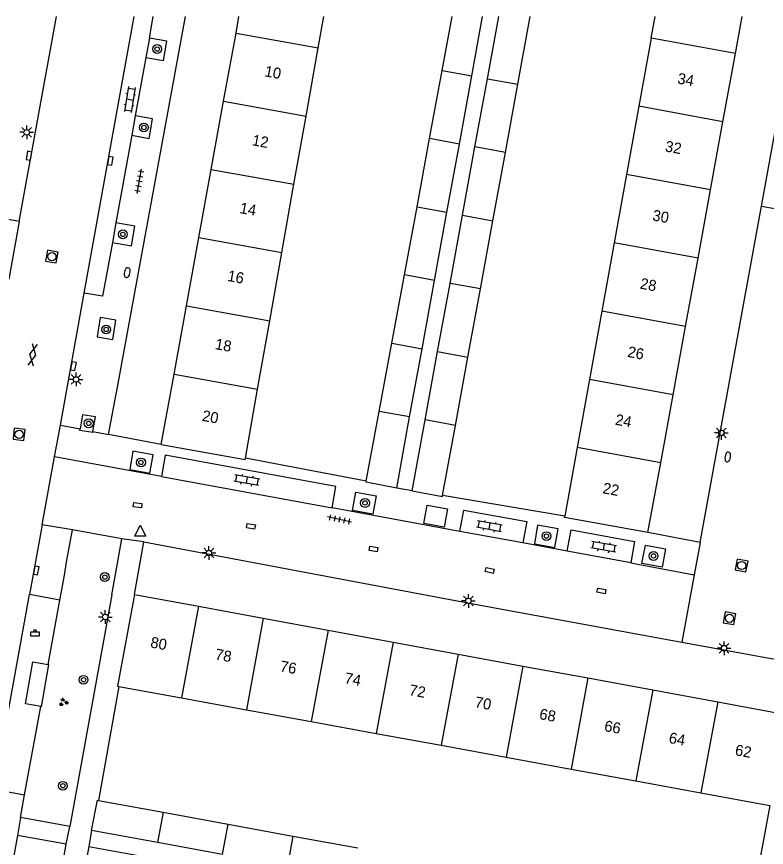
# Model space of a CAD drawing. Extents: x 132999 to 136000, y 398499 to 400501.
# Drawn here: x 133606 to 133674.5, y 400424.1 to 400500 of the extents above; entities that cross this region are included whole.
import ezdxf

# ---------------------------------------------------------------- set-up
doc = ezdxf.new("R2010")
doc.units = 0
for name, color, linetype in [('gg-afsc-muur', 7, 'Continuous'), ('gg-anno-huisnummerreeks BGT', 7, 'Continuous'), ('gg-bbg-abri', 7, 'Continuous'), ('gg-bbg-bijgebouw', 7, 'Continuous'), ('gg-bbg-gedigitaliseerde bebouwing', 7, 'Continuous'), ('gg-bbg-gedigitaliseerde bijgebouw', 7, 'Continuous'), ('gg-bbg-hoofdgebouw', 7, 'Continuous'), ('gg-bbg-tussenscheiding', 7, 'Continuous'), ('gg-knt-verharding', 7, 'Continuous'), ('gg-knt-verharding nz', 7, 'Continuous'), ('gt-grn-weggrens', 7, 'Continuous'), ('gt-symb-afvalbak', 7, 'Continuous'), ('gt-symb-boom', 7, 'Continuous'), ('gt-symb-brandkraan', 7, 'Continuous'), ('gt-symb-gesloten verharding', 7, 'Continuous'), ('gt-symb-groenvak', 7, 'Continuous'), ('gt-symb-klinker verharding', 7, 'Continuous'), ('gt-symb-kolk', 7, 'Continuous'), ('gt-symb-kolk center center', 7, 'Continuous'), ('gt-symb-lichtmast', 7, 'Continuous'), ('gt-symb-rioolschacht', 7, 'Continuous'), ('gt-symb-tegel verharding', 7, 'Continuous'), ('gt-symb-waterafsluiter', 7, 'Continuous')]:
    doc.layers.add(name, color=color, linetype=linetype)

# ---------------------------------------------------------------- blocks, each defined once
blk = doc.blocks.new('gt0-BOOM')
at = {"layer": 'gt-symb-boom'}
for radius in [0.4, 0.2]:
    blk.add_circle((0, 0), radius, dxfattribs=at)
blk = doc.blocks.new('gt0-LMAST')
at = {"layer": 'gt-symb-lichtmast'}
for p, q in [((-0.182, 0.173), (-0.447, 0.438)), ((-0.005, 0.246), (-0.005, 0.621)), ((0.172, 0.173), (0.437, 0.438)), ((-0.255, -0.004), (-0.63, -0.004)), ((-0.182, -0.181), (-0.447, -0.446)), ((-0.005, -0.254), (-0.005, -0.629)), ((0.437, -0.446), (0.172, -0.181)), ((0.245, -0.004), (0.62, -0.004))]:
    blk.add_line(p, q, dxfattribs=at)
blk.add_circle((-0.005, -0.004), 0.25, dxfattribs=at)
blk = doc.blocks.new('gt0-BR')
at = {"layer": 'gt-symb-brandkraan'}
for centre, radius, start, end in [((-0.244, 0), 0.206, 107.56694, 252.43307), ((0.599, -2.664), 3, 106.89205, 107.56694), ((0, -0.691), 0.938, 73.10799, 106.89205), ((-0.599, -2.664), 3, 72.43309, 73.10799), ((0.244, 0), 0.206, 287.56695, 72.43309), ((0.599, 2.664), 3, 252.43307, 253.10797), ((0, 0.691), 0.938, 253.10797, 286.89206), ((-0.599, 2.664), 3, 286.89206, 287.56695)]:
    blk.add_arc(centre, radius, start, end, dxfattribs=at)
blk = doc.blocks.new('gt0-RS')
at = {"layer": 'gt-symb-rioolschacht'}
blk.add_lwpolyline([(-0.5, -0.5), (0.5, -0.5), (0.5, 0.5), (-0.5, 0.5)], close=True, dxfattribs=at)
blk.add_circle((0, 0), 0.375, dxfattribs=at)
blk = doc.blocks.new('gt0-KOLKCC')
at = {"layer": 'gt-symb-kolk center center'}
blk.add_lwpolyline([(-0.375, 0.2), (0.375, 0.2), (0.375, -0.2), (-0.375, -0.2)], close=True, dxfattribs=at)
blk = doc.blocks.new('gt0-KL1')
at = {"layer": 'gt-symb-klinker verharding'}
for p, q in [((-1.15, 0.3), (1.15, 0.3)), ((-1, -0.3), (-1, 0.3)), ((-0.5, 0.3), (-0.5, 0.45)), ((0, -0.3), (0, 0.3)), ((0.5, 0.3), (0.5, 0.45)), ((1, -0.3), (1, 0.3)), ((-1.15, -0.3), (1.15, -0.3)), ((-0.5, -0.45), (-0.5, -0.3)), ((0.5, -0.45), (0.5, -0.3))]:
    blk.add_line(p, q, dxfattribs=at)
blk = doc.blocks.new('gt0-TEG1')
at = {"layer": 'gt-symb-tegel verharding'}
for p, q in [((-1.125, 0), (1.125, 0)), ((-0.9, -0.25), (-0.9, 0.25)), ((-0.45, -0.25), (-0.45, 0.25)), ((0, -0.25), (0, 0.25)), ((0.45, -0.25), (0.45, 0.25)), ((0.9, -0.25), (0.9, 0.25))]:
    blk.add_line(p, q, dxfattribs=at)
blk = doc.blocks.new('gt0-GRVAK')
at = {"layer": 'gt-symb-groenvak'}
for p, q in [((-0.11, 0.189), (-0.228, 0.24)), ((-0.182, 0.153), (0.088, 0.153)), ((-0.091, 0.211), (-0.156, 0.322)), ((-0.047, 0.214), (-0.047, 0.393)), ((-0.004, 0.211), (0.061, 0.322)), ((0.015, 0.189), (0.133, 0.24)), ((0.262, -0.052), (0.197, 0.059)), ((0.305, -0.049), (0.305, 0.13)), ((0.349, -0.052), (0.414, 0.059)), ((-0.245, -0.228), (-0.363, -0.177)), ((-0.318, -0.264), (-0.047, -0.264)), ((-0.226, -0.206), (-0.291, -0.095)), ((-0.183, -0.203), (-0.183, -0.024)), ((-0.139, -0.206), (-0.074, -0.095)), ((-0.12, -0.228), (-0.002, -0.177)), ((0.243, -0.074), (0.125, -0.023)), ((0.17, -0.11), (0.441, -0.11)), ((0.368, -0.074), (0.486, -0.023))]:
    blk.add_line(p, q, dxfattribs=at)
blk = doc.blocks.new('gt0-WAFSL')
at = {"layer": 'gt-symb-waterafsluiter'}
for p, q in [((-0.5, -0.333), (0, 0.667)), ((0, 0.667), (0.5, -0.333)), ((0.5, -0.333), (-0.5, -0.333))]:
    blk.add_line(p, q, dxfattribs=at)
blk = doc.blocks.new('gt0-KOLK')
at = {"layer": 'gt-symb-kolk'}
blk.add_lwpolyline([(0, 0), (0.375, 0), (0.375, 0.4), (-0.375, 0.4), (-0.375, 0), (0, 0)], dxfattribs=at)
blk = doc.blocks.new('gt0-ABAK')
at = {"layer": 'gt-symb-afvalbak'}
blk.add_lwpolyline([(0.375, -0.5), (-0.375, -0.5), (-0.375, -0.1), (0.375, -0.1)], close=True, dxfattribs=at)
blk.add_circle((0, 0), 0.1, dxfattribs=at)
blk = doc.blocks.new('gt0-GESVH1')
at = {"layer": 'gt-symb-gesloten verharding'}
for p, q in [((-0.992, -0.261), (0.008, 0.239)), ((0.008, -0.261), (-0.992, 0.239)), ((0.008, 0.239), (1.008, -0.261)), ((1.008, 0.239), (0.008, -0.261))]:
    blk.add_line(p, q, dxfattribs=at)

msp = doc.modelspace()

# ---------------------------------------------------------------- linework, layer by layer
at = {"layer": 'gg-afsc-muur'}
for p, q in [((133637.958, 400457.528), (133626.907, 400459.628)), ((133656.096, 400454.328), (133644.936, 400456.238)), ((133615.328, 400438.782), (133613.478, 400428.351)), ((133674.84, 400427.9), (133672.92, 400417.47))]:
    msp.add_line(p, q, dxfattribs=at)
at = {"layer": 'gg-bbg-abri'}
for points in [[(133608.197, 400436.934), (133606.792, 400437.176), (133607.472, 400441.034), (133608.881, 400440.78)], [(133608.197, 400436.934), (133608.272, 400436.921), (133608.952, 400440.767), (133608.881, 400440.78)]]:
    msp.add_lwpolyline(points, dxfattribs=at)
at = {"layer": 'gg-bbg-bijgebouw'}
for points in [[(133640.74, 400456.91), (133637.94, 400457.43), (133637.958, 400457.528)], [(133642.15, 400456.65), (133644.92, 400456.14), (133644.936, 400456.238)], [(133612.85, 400425.6), (133613.38, 400428.37), (133613.478, 400428.351)], [(133612.61, 400424.14), (133612.09, 400421.38), (133612.188, 400421.362)]]:
    msp.add_lwpolyline(points, dxfattribs=at)
at = {"layer": 'gg-bbg-gedigitaliseerde bebouwing'}
for p, q in [((133633.559, 400497.151), (133634.064, 400500)), ((133664.004, 400498.042), (133664.358, 400500)), ((133664.004, 400498.042), (133662.875, 400491.802)), ((133632.453, 400490.912), (133633.559, 400497.151)), ((133662.875, 400491.802), (133661.746, 400485.561)), ((133631.347, 400484.672), (133632.453, 400490.912)), ((133661.746, 400485.561), (133660.617, 400479.321)), ((133630.241, 400478.433), (133631.347, 400484.672)), ((133660.617, 400479.321), (133659.488, 400473.08)), ((133629.135, 400472.194), (133630.241, 400478.433)), ((133659.488, 400473.08), (133658.359, 400466.84)), ((133628.029, 400465.955), (133629.135, 400472.194)), ((133658.359, 400466.84), (133657.231, 400460.6)), ((133626.907, 400459.628), (133628.029, 400465.955)), ((133657.231, 400460.6), (133656.096, 400454.328)), ((133615.23, 400438.8), (133615.328, 400438.782)), ((133615.328, 400438.782), (133621.057, 400437.734)), ((133621.057, 400437.734), (133626.995, 400436.649)), ((133626.995, 400436.649), (133632.931, 400435.563)), ((133632.931, 400435.563), (133638.868, 400434.478)), ((133638.868, 400434.478), (133644.804, 400433.392)), ((133644.804, 400433.392), (133650.741, 400432.307)), ((133650.741, 400432.307), (133656.677, 400431.221)), ((133656.677, 400431.221), (133662.614, 400430.136)), ((133662.614, 400430.136), (133668.55, 400429.05)), ((133668.55, 400429.05), (133674.84, 400427.9))]:
    msp.add_line(p, q, dxfattribs=at)
at = {"layer": 'gg-bbg-gedigitaliseerde bijgebouw'}
for p, q in [((133644.903, 400495.081), (133645.813, 400500)), ((133647.602, 400494.589), (133648.587, 400500)), ((133649.035, 400494.327), (133650.071, 400500)), ((133651.814, 400493.82), (133652.945, 400500)), ((133643.751, 400488.848), (133644.903, 400495.081)), ((133646.466, 400488.352), (133647.602, 400494.589)), ((133647.896, 400488.091), (133649.035, 400494.327)), ((133650.673, 400487.584), (133651.814, 400493.82)), ((133642.598, 400482.615), (133643.751, 400488.848)), ((133645.33, 400482.116), (133646.466, 400488.352)), ((133646.756, 400481.855), (133647.896, 400488.091)), ((133649.531, 400481.348), (133650.673, 400487.584)), ((133641.445, 400476.382), (133642.598, 400482.615)), ((133644.194, 400475.879), (133645.33, 400482.116)), ((133645.616, 400475.619), (133646.756, 400481.855)), ((133648.39, 400475.111), (133649.531, 400481.348)), ((133640.292, 400470.15), (133641.445, 400476.382)), ((133643.059, 400469.643), (133644.194, 400475.879)), ((133644.477, 400469.383), (133645.616, 400475.619)), ((133647.249, 400468.875), (133648.39, 400475.111)), ((133639.14, 400463.918), (133640.292, 400470.15)), ((133641.923, 400463.407), (133643.059, 400469.643)), ((133643.337, 400463.148), (133644.477, 400469.383)), ((133646.108, 400462.64), (133647.249, 400468.875)), ((133637.958, 400457.528), (133639.14, 400463.918)), ((133640.74, 400456.91), (133641.923, 400463.407)), ((133642.15, 400456.65), (133643.337, 400463.148)), ((133644.936, 400456.238), (133646.108, 400462.64)), ((133613.478, 400428.351), (133619.393, 400427.268)), ((133619.393, 400427.268), (133625.324, 400426.183)), ((133625.324, 400426.183), (133631.256, 400425.097)), ((133618.884, 400424.499), (133612.85, 400425.6)), ((133631.256, 400425.097), (133637.187, 400424.011)), ((133624.816, 400423.417), (133618.884, 400424.499)), ((133612.61, 400424.14), (133618.633, 400423.042))]:
    msp.add_line(p, q, dxfattribs=at)
at = {"layer": 'gg-bbg-hoofdgebouw'}
for p, q in [((133626.051, 400498.502), (133626.323, 400500)), ((133671.702, 400496.631), (133672.317, 400500)), ((133624.919, 400492.267), (133626.051, 400498.502)), ((133670.563, 400490.392), (133671.702, 400496.631)), ((133623.786, 400486.033), (133624.919, 400492.267)), ((133669.425, 400484.155), (133670.563, 400490.392)), ((133622.654, 400479.799), (133623.786, 400486.033)), ((133668.286, 400477.916), (133669.425, 400484.155)), ((133621.522, 400473.564), (133622.654, 400479.799)), ((133667.147, 400471.677), (133668.286, 400477.916)), ((133620.39, 400467.33), (133621.522, 400473.564)), ((133666.008, 400465.438), (133667.147, 400471.677)), ((133619.22, 400460.89), (133620.39, 400467.33)), ((133664.869, 400459.2), (133666.008, 400465.438)), ((133663.71, 400452.85), (133664.869, 400459.2)), ((133616.78, 400447.18), (133615.23, 400438.8)), ((133616.78, 400447.18), (133622.607, 400446.106)), ((133622.607, 400446.106), (133628.542, 400445.013)), ((133628.542, 400445.013), (133634.477, 400443.919)), ((133634.477, 400443.919), (133640.412, 400442.826)), ((133640.412, 400442.826), (133646.347, 400441.732)), ((133646.347, 400441.732), (133652.282, 400440.639)), ((133652.282, 400440.639), (133658.217, 400439.545)), ((133658.217, 400439.545), (133664.152, 400438.452)), ((133664.152, 400438.452), (133670.087, 400437.358)), ((133670.087, 400437.358), (133676.32, 400436.21))]:
    msp.add_line(p, q, dxfattribs=at)
for points in [[(133619.22, 400460.89), (133626.89, 400459.53), (133626.907, 400459.628)], [(133663.71, 400452.85), (133656.08, 400454.23), (133656.096, 400454.328)]]:
    msp.add_lwpolyline(points, dxfattribs=at)
at = {"layer": 'gg-bbg-tussenscheiding'}
for p, q in [((133626.051, 400498.502), (133633.559, 400497.151)), ((133671.702, 400496.631), (133664.004, 400498.042)), ((133644.903, 400495.081), (133647.602, 400494.589)), ((133649.035, 400494.327), (133651.814, 400493.82)), ((133624.919, 400492.267), (133632.453, 400490.912)), ((133670.563, 400490.392), (133662.875, 400491.802)), ((133646.466, 400488.352), (133643.751, 400488.848)), ((133650.673, 400487.584), (133647.896, 400488.091)), ((133623.786, 400486.033), (133631.347, 400484.672)), ((133669.425, 400484.155), (133661.746, 400485.561)), ((133642.598, 400482.615), (133645.33, 400482.116)), ((133646.756, 400481.855), (133649.531, 400481.348)), ((133622.654, 400479.799), (133630.241, 400478.433)), ((133668.286, 400477.916), (133660.617, 400479.321)), ((133644.194, 400475.879), (133641.445, 400476.382)), ((133648.39, 400475.111), (133645.616, 400475.619)), ((133621.522, 400473.564), (133629.135, 400472.194)), ((133667.147, 400471.677), (133659.488, 400473.08)), ((133640.292, 400470.15), (133643.059, 400469.643)), ((133644.477, 400469.383), (133647.249, 400468.875)), ((133620.39, 400467.33), (133628.029, 400465.955)), ((133666.008, 400465.438), (133658.359, 400466.84)), ((133641.923, 400463.407), (133639.14, 400463.918)), ((133646.108, 400462.64), (133643.337, 400463.148)), ((133664.869, 400459.2), (133657.231, 400460.6)), ((133622.607, 400446.106), (133621.057, 400437.734)), ((133628.542, 400445.013), (133626.995, 400436.649)), ((133634.477, 400443.919), (133632.931, 400435.563)), ((133640.412, 400442.826), (133638.868, 400434.478)), ((133646.347, 400441.732), (133644.804, 400433.392)), ((133652.282, 400440.639), (133650.741, 400432.307)), ((133658.217, 400439.545), (133656.677, 400431.221)), ((133664.152, 400438.452), (133662.614, 400430.136)), ((133670.087, 400437.358), (133668.55, 400429.05)), ((133619.393, 400427.268), (133618.884, 400424.499)), ((133624.816, 400423.417), (133625.324, 400426.183)), ((133631.256, 400425.097), (133630.748, 400422.334))]:
    msp.add_line(p, q, dxfattribs=at)
at = {"layer": 'gg-knt-verharding'}
for p, q in [((133606.229, 400481.263), (133609.645, 400500)), ((133612.161, 400474.706), (133616.742, 400500)), ((133618.13, 400498.044), (133618.484, 400500)), ((133674.074, 400482.672), (133677.228, 400500)), ((133618.13, 400498.044), (133617.808, 400496.27)), ((133617.808, 400496.27), (133616.84, 400490.928)), ((133616.84, 400490.928), (133616.519, 400489.159)), ((133616.519, 400489.159), (133615.068, 400481.148)), ((133668.48, 400451.94), (133674.074, 400482.672)), ((133606.229, 400481.263), (133605.272, 400476.003)), ((133615.068, 400481.148), (133614.745, 400479.366)), ((133609.996, 400462.655), (133612.161, 400474.706)), ((133609.469, 400459.751), (133609.996, 400462.655)), ((133619.22, 400460.89), (133614.406, 400461.812)), ((133608.342, 400453.545), (133609.469, 400459.751)), ((133619.224, 400457.949), (133634.832, 400455.091)), ((133642.15, 400456.65), (133640.74, 400456.91)), ((133608.342, 400453.545), (133607.182, 400447.171)), ((133615.622, 400452.255), (133611.102, 400453.087)), ((133652.283, 400451.886), (133646.496, 400452.937)), ((133668.48, 400451.94), (133663.71, 400452.85)), ((133616.78, 400447.18), (133617.627, 400451.984)), ((133662.13, 400450.06), (133656.334, 400451.136)), ((133603.932, 400429.363), (133607.182, 400447.171)), ((133614.713, 400447.133), (133610.849, 400425.96)), ((133608.881, 400440.78), (133609.946, 400446.651)), ((133666.799, 400442.819), (133677.205, 400440.905)), ((133606.722, 400428.854), (133608.197, 400436.934)), ((133606.346, 400426.792), (133606.722, 400428.854)), ((133610.849, 400425.96), (133606.346, 400426.792)), ((133606.083, 400425.161), (133602.684, 400406.276)), ((133610.539, 400424.346), (133606.083, 400425.161)), ((133607.202, 400405.931), (133610.539, 400424.346))]:
    msp.add_line(p, q, dxfattribs=at)
for points in [[(133614.406, 400461.812), (133615.22, 400466.125), (133621.436, 400500)], [(133617.808, 400496.27), (133619.409, 400495.98), (133619.723, 400497.755), (133618.13, 400498.044)], [(133616.519, 400489.159), (133618.101, 400488.872), (133618.414, 400490.643), (133616.84, 400490.928)], [(133614.745, 400479.366), (133616.493, 400479.049), (133616.789, 400480.836), (133615.068, 400481.148)], [(133614.745, 400479.366), (133613.855, 400474.457), (133612.161, 400474.706)], [(133613.345, 400470.724), (133614.785, 400470.485), (133615.078, 400472.248), (133613.638, 400472.487), (133613.345, 400470.724)], [(133612.97, 400462.087), (133613.199, 400463.408), (133612.017, 400463.613), (133611.792, 400462.312)], [(133612.97, 400462.087), (133612.951, 400461.977), (133611.769, 400462.181), (133611.792, 400462.312)], [(133618.166, 400458.258), (133618.473, 400459.953), (133616.627, 400460.274), (133616.33, 400458.61), (133618.166, 400458.258)], [(133634.832, 400455.091), (133635.166, 400457.044), (133619.565, 400459.903), (133619.224, 400457.949)], [(133636.704, 400454.848), (133636.994, 400456.541), (133638.861, 400456.2), (133638.557, 400454.527), (133636.704, 400454.848)], [(133643.217, 400453.655), (133643.531, 400455.341), (133645.383, 400454.993), (133645.068, 400453.328), (133643.217, 400453.655)], [(133646.496, 400452.937), (133646.87, 400454.889), (133652.634, 400453.865), (133652.283, 400451.886)], [(133653.35, 400451.794), (133655.189, 400451.466), (133655.497, 400453.187), (133653.624, 400453.512), (133653.35, 400451.794)], [(133609.946, 400446.651), (133610.329, 400448.761), (133610.593, 400450.313), (133611.102, 400453.087)], [(133656.334, 400451.136), (133656.697, 400453.096), (133662.482, 400452.023), (133662.13, 400450.06)], [(133614.713, 400447.133), (133615.181, 400449.859), (133615.622, 400452.255)], [(133617.627, 400451.984), (133648.219, 400446.236), (133666.799, 400442.819)], [(133663.162, 400450.005), (133663.477, 400451.695), (133665.32, 400451.341), (133665.001, 400449.665), (133663.162, 400450.005)]]:
    msp.add_lwpolyline(points, dxfattribs=at)
at = {"layer": 'gg-knt-verharding nz'}
for p, q in [((133619.224, 400457.949), (133609.469, 400459.751)), ((133646.496, 400452.937), (133634.832, 400455.091)), ((133656.334, 400451.136), (133652.283, 400451.886)), ((133662.13, 400450.06), (133667.936, 400448.988)), ((133609.946, 400446.651), (133607.182, 400447.171)), ((133603.932, 400429.363), (133606.722, 400428.854))]:
    msp.add_line(p, q, dxfattribs=at)
at = {"layer": 'gt-grn-weggrens'}
for p, q in [((133674.074, 400482.672), (133677.163, 400482.11)), ((133606.229, 400481.263), (133604.2, 400481.632)), ((133609.996, 400462.655), (133611.792, 400462.312)), ((133612.97, 400462.087), (133614.406, 400461.812)), ((133611.102, 400453.087), (133608.342, 400453.545)), ((133617.627, 400451.984), (133615.622, 400452.255)), ((133668.48, 400451.94), (133667.936, 400448.988)), ((133667.936, 400448.988), (133666.799, 400442.819)), ((133606.346, 400426.792), (133606.083, 400425.161)), ((133610.539, 400424.346), (133610.849, 400425.96)), ((133612.85, 400425.6), (133612.61, 400424.14))]:
    msp.add_line(p, q, dxfattribs=at)

# ---------------------------------------------------------------- block references
at = {"layer": 'gt-symb-afvalbak'}
msp.add_blockref('gt0-ABAK', (133607.667, 400443.869), dxfattribs=at)
at = {"layer": 'gt-symb-boom'}
for p in [(133618.843, 400497.037), (133617.635, 400489.866), (133615.708, 400480.097), (133614.184, 400471.403), (133612.583, 400462.822), (133617.362, 400459.254), (133637.841, 400455.544), (133654.423, 400452.519), (133664.221, 400450.698), (133614.064, 400448.774), (133612.117, 400439.385), (133610.225, 400429.698)]:
    msp.add_blockref('gt0-BOOM', p, dxfattribs=at)
at = {"layer": 'gt-symb-brandkraan'}
for p, rotation in [((133616.102, 400476.599), 77.40904938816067), ((133670.998, 400459.748), 80.73547601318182)]:
    msp.add_blockref('gt0-BR', p, dxfattribs=dict(at, rotation=rotation))
at = {"layer": 'gt-symb-gesloten verharding', "rotation": 79.39794170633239}
msp.add_blockref('gt0-GESVH1', (133607.451, 400469.086), dxfattribs=at)
at = {"layer": 'gt-symb-groenvak'}
msp.add_blockref('gt0-GRVAK', (133610.274, 400437.327), dxfattribs=at)
at = {"layer": 'gt-symb-klinker verharding'}
for p, rotation in [((133616.343, 400492.422), -99.37757912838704), ((133627.032, 400457.624), 169.9820655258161), ((133649.204, 400453.412), 169.98206552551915), ((133659.655, 400451.53), 169.98206552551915)]:
    msp.add_blockref('gt0-KL1', p, dxfattribs=dict(at, rotation=rotation))
at = {"layer": 'gt-symb-kolk'}
for p, rotation in [((133607.318, 400487.247), 79.63367739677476), ((133614.358, 400486.85), -100.25359802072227), ((133610.995, 400468.081), -100.30997039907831), ((133607.591, 400449.406), -100.30997039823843)]:
    msp.add_blockref('gt0-KOLK', p, dxfattribs=dict(at, rotation=rotation))
at = {"layer": 'gt-symb-kolk center center'}
for p, rotation in [((133617.056, 400455.342), 172.81812146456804), ((133627.416, 400453.409), -10.017934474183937), ((133638.61, 400451.332), 170.73547601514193), ((133649.245, 400449.377), -12.827123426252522), ((133659.452, 400447.5), -11.006664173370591)]:
    msp.add_blockref('gt0-KOLKCC', p, dxfattribs=dict(at, rotation=rotation))
at = {"layer": 'gt-symb-lichtmast'}
for p in [(133606.919, 400489.431), (133611.436, 400466.838), (133670.412, 400461.95), (133623.578, 400450.977), (133647.305, 400446.597), (133614.108, 400445.122), (133670.675, 400442.274)]:
    msp.add_blockref('gt0-LMAST', p, dxfattribs=at)
at = {"layer": 'gt-symb-rioolschacht'}
for p, rotation in [((133609.219, 400478.059), 169.85920685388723), ((133606.219, 400461.814), -6.428747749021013), ((133672.269, 400449.831), 79.16208955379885), ((133671.161, 400445.002), 80.15137761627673)]:
    msp.add_blockref('gt0-RS', p, dxfattribs=dict(at, rotation=rotation))
at = {"layer": 'gt-symb-tegel verharding'}
for p, rotation in [((133617.213, 400484.936), 79.74640197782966), ((133635.502, 400454.028), 167.93725397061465)]:
    msp.add_blockref('gt0-TEG1', p, dxfattribs=dict(at, rotation=rotation))
at = {"layer": 'gt-symb-waterafsluiter'}
msp.add_blockref('gt0-WAFSL', (133617.294, 400452.835), dxfattribs=at)

# ---------------------------------------------------------------- texts
at = {"layer": 'gg-anno-huisnummerreeks BGT'}
for s, rotation, p in [('10', 349.7, (133628.61, 400494.549)), ('34', 349.6, (133666.347, 400493.896)), ('12', 349.7, (133627.465, 400488.247)), ('32', 349.7, (133665.215, 400487.689)), ('14', 349.7, (133626.338, 400482.045)), ('30', 349.6, (133664.063, 400481.384)), ('16', 349.7, (133625.213, 400475.846)), ('28', 349.6, (133662.924, 400475.145)), ('18', 349.7, (133624.081, 400469.612)), ('26', 349.6, (133661.785, 400468.906)), ('20', 349.7, (133622.891, 400463.059)), ('24', 349.6, (133660.653, 400462.704)), ('22', 349.6, (133659.51, 400456.442)), ('80', 349.6, (133618.167, 400442.347)), ('78', 349.6, (133624.084, 400441.257)), ('76', 349.6, (133630.018, 400440.164)), ('74', 349.6, (133635.918, 400439.077)), ('72', 349.6, (133641.821, 400437.989)), ('70', 349.6, (133647.824, 400436.883)), ('68', 349.6, (133653.723, 400435.796)), ('66', 349.6, (133659.658, 400434.703)), ('64', 349.6, (133665.557, 400433.616)), ('62', 349.6, (133671.61, 400432.501))]:
    msp.add_text(s, height=1, rotation=rotation, dxfattribs=at).set_placement(p)

doc.saveas('drawing.dxf')
